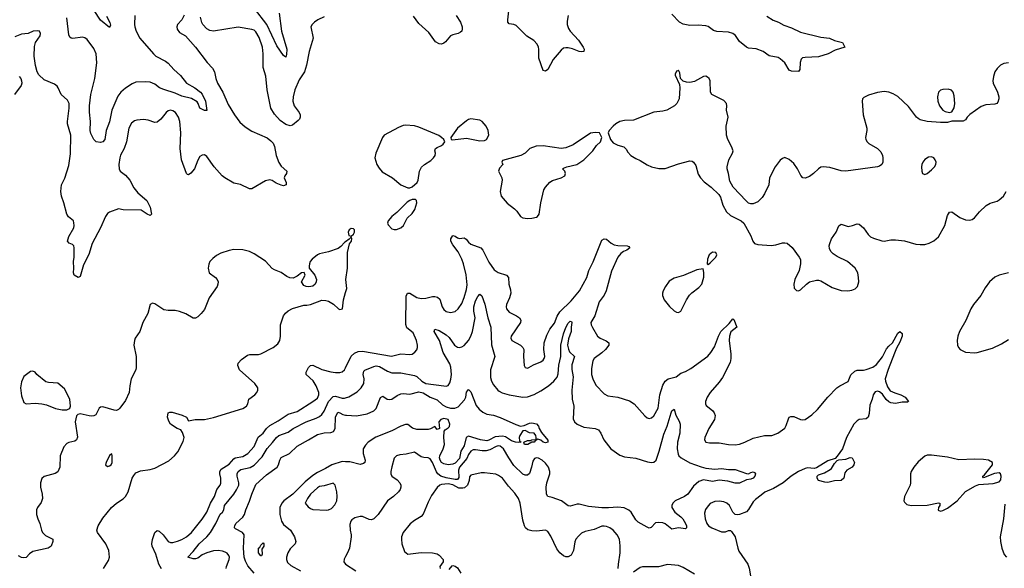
# Model space of a CAD drawing. Header units: inches. Extents: x 1682530 to 1839546, y 640742 to 791647.
# Tile 745 of 923: x 1817114 to 1825834, y 721933 to 726792. Entities that reach past the tile are written whole.
import ezdxf

# ---------------------------------------------------------------- set-up
doc = ezdxf.new("R2010")
doc.units = ezdxf.units.IN
doc.header["$MEASUREMENT"] = 0
doc.layers.add('B8712', color=7, linetype='Continuous')
doc.layers.add('B8722', color=7, linetype='Continuous')

msp = doc.modelspace()

# ---------------------------------------------------------------- linework, layer by layer
at = {"layer": 'B8712', "color": 5}
for points, elevation in [([(1817883.5, 726823.5), (1817913.1, 726766.9), (1817916.9, 726743.1), (1817910, 726724), (1817830, 726787.3), (1817774.1, 726874.1)], 540), ([(1819412, 726850), (1819433.8, 726690), (1819480.2, 726530), (1819477.2, 726482.8), (1819470, 726459.3), (1819450, 726474), (1819390, 726559.8), (1819302.6, 726750), (1819193.8, 726890)], 560), ([(1818570, 726833.2), (1818548.2, 726790), (1818512.4, 726750), (1818505, 726730), (1818508.3, 726708.3), (1818530, 726679.1), (1818581.6, 726650), (1818670, 726548), (1818773.8, 726413.8), (1818821.5, 726361.5), (1818838.7, 726330), (1818851.6, 726270), (1818865.5, 726230), (1818914, 726150), (1818961.3, 726041.3), (1819016.9, 725950), (1819064.1, 725884.1), (1819110, 725842.4), (1819170, 725806), (1819305.8, 725745.9), (1819339, 725719), (1819357.3, 725697.3), (1819370.5, 725670), (1819383.7, 725590), (1819410, 725527.3), (1819430, 725494.9), (1819478.4, 725450), (1819476.3, 725430), (1819462, 725410), (1819456, 725390), (1819473.4, 725350), (1819472.4, 725330), (1819450, 725322), (1819430, 725326), (1819385.6, 725345.6), (1819350, 725367.3), (1819327.7, 725372.3), (1819290, 725365.2), (1819170, 725293.2), (1819150, 725293.2), (1819070, 725333.6), (1819010, 725345.7), (1818929.6, 725390), (1818906.3, 725410), (1818836.9, 725490), (1818770, 725579.3), (1818750, 725594.5), (1818730, 725592.7), (1818710, 725579), (1818692.3, 725547.7), (1818663, 725470), (1818630, 725432.3), (1818610, 725417.2), (1818600.9, 725420.9), (1818590, 725428.7), (1818548.1, 725550), (1818534.8, 725650), (1818539.8, 725790), (1818532.8, 725890), (1818519.1, 725930), (1818493.3, 725970), (1818470, 725984.7), (1818450.5, 725989.5), (1818430, 725984.5), (1818410, 725969.3), (1818363, 725910), (1818330, 725883.6), (1818310, 725882.4), (1818250, 725903), (1818210, 725908.2), (1818150, 725902), (1818130, 725895.1), (1818104.7, 725875.3), (1818080.3, 725830), (1818060.3, 725710), (1818039, 725650), (1818007.9, 725592.1), (1818000.8, 725570), (1817993.1, 725510), (1817993.7, 725470), (1818003.1, 725450), (1818050, 725416.5), (1818090, 725372.2), (1818124, 725304), (1818159.5, 725259.5), (1818240.7, 725190), (1818270, 725132), (1818281, 725070), (1818270, 725059), (1818244, 725070), (1818190, 725105.2), (1818030, 725109.4), (1817990, 725118), (1817910, 725087.3), (1817890, 725074.5), (1817872.4, 725047.6), (1817830.2, 724950), (1817755.2, 724810), (1817726.9, 724713.1), (1817678.7, 724621.3), (1817650, 724517.2), (1817632.3, 724507.7), (1817596, 724530), (1817589.7, 724549.7), (1817594.3, 724590), (1817591.3, 724650), (1817596.3, 724690), (1817596.9, 724770), (1817591.8, 724790), (1817580.1, 724800.1), (1817551.5, 724811.5), (1817537, 724830), (1817547.9, 724872.1), (1817593.3, 724950), (1817596.9, 724970), (1817593.1, 724993.1), (1817589.2, 725010), (1817545.4, 725045.4), (1817530, 725068.7), (1817505.1, 725170), (1817484.7, 725230), (1817477.7, 725270), (1817484.7, 725330), (1817512.8, 725387.2), (1817550, 725500.7), (1817565, 725605), (1817567.6, 725770), (1817537.4, 725870), (1817535.8, 725890), (1817552.2, 726010), (1817551.1, 726051.1), (1817538, 726078), (1817479.6, 726130), (1817455.1, 726190), (1817444.2, 726204.2), (1817420.4, 726220.4), (1817330, 726258.9), (1817283.6, 726303.6), (1817267.1, 726330), (1817252.7, 726387.3), (1817243.1, 726470), (1817245.8, 726554.2), (1817254, 726590), (1817293.6, 726650), (1817298, 726670), (1817288, 726690), (1817270, 726693.6), (1817232, 726690), (1817190, 726669.4), (1817130, 726662.9), (1817070, 726640.7)], 580), ([(1818132.7, 726830), (1818130.4, 726750), (1818133.7, 726730), (1818144.2, 726690), (1818178, 726630), (1818297.4, 726490), (1818319.5, 726470), (1818404.6, 726424.6), (1818427.7, 726407.7), (1818478.9, 726350), (1818538.3, 726298.4), (1818590, 726229.1), (1818664.6, 726190), (1818714.3, 726150), (1818730, 726131.8), (1818758, 726070), (1818770, 725988), (1818750, 725987), (1818710, 726009.6), (1818695.3, 726050), (1818684.4, 726064.4), (1818635.2, 726095.2), (1818550, 726115.9), (1818490, 726140.6), (1818390, 726172.9), (1818352.2, 726190), (1818310, 726220.3), (1818270, 726237.6), (1818230, 726243.1), (1818141.8, 726238.2), (1818110, 726224.7), (1818050, 726185.4), (1818008.9, 726151.1), (1817984, 726116), (1817929.5, 725990), (1817910, 725887.8), (1817878.2, 725810), (1817868.4, 725730), (1817850.5, 725709.5), (1817830, 725704.2), (1817791.6, 725710), (1817770.9, 725730), (1817744.7, 725784.7), (1817738.7, 725810), (1817740.9, 725890), (1817731.8, 725971.8), (1817733.3, 726030), (1817744.5, 726130), (1817778.3, 726270), (1817796.5, 726410), (1817789.8, 726489.8), (1817770, 726537), (1817710, 726617), (1817690, 726631.8), (1817670, 726636.9), (1817584.9, 726624.9), (1817568.2, 726628.2), (1817558, 726638), (1817550, 726658), (1817530, 726808.7)], 560), ([(1819810, 726816.3), (1819754, 726790), (1819724.9, 726770), (1819704, 726750), (1819693.4, 726730), (1819712, 726630), (1819676, 726510), (1819654.4, 726390), (1819634.7, 726330), (1819590, 726259.6), (1819549.3, 726170.7), (1819536.1, 726110), (1819533.8, 726070), (1819544.4, 726030), (1819588.4, 725970), (1819597.6, 725950), (1819598.4, 725930), (1819590.4, 725910), (1819579.9, 725900.1), (1819530, 725859.3), (1819510, 725852.7), (1819470, 725865.2), (1819420.1, 725900.1), (1819370, 725956.3), (1819338.8, 726010), (1819305.3, 726170), (1819292.4, 726292.4), (1819269.8, 726370), (1819268.8, 726491.2), (1819262.9, 726550), (1819235, 726635), (1819205.6, 726685.6), (1819190, 726698.8), (1819170, 726706), (1819050, 726726.2), (1818831.2, 726691.2), (1818796.6, 726696.6), (1818770.8, 726710.8), (1818735.1, 726750), (1818726.5, 726766.5), (1818714.8, 726814.8)], 580), ([(1817108.2, 726290), (1817123.1, 726270), (1817130.3, 726250), (1817132, 726230), (1817127.2, 726210), (1817067.2, 726130)], 580), ([(1820000, 724825.9), (1819990, 724819), (1819958, 724782), (1819934.6, 724765.4), (1819850, 724736.9), (1819770, 724718.4), (1819751, 724710), (1819702.8, 724670), (1819687.3, 724650), (1819680.7, 724630), (1819676.3, 724610), (1819678, 724590), (1819727.3, 724530), (1819742.8, 724490), (1819740.7, 724470), (1819730, 724449), (1819710, 724433.2), (1819673.2, 724426.8), (1819650, 724429.3), (1819630, 724439), (1819609.2, 724470), (1819640.7, 724530), (1819633.4, 724553.4), (1819610, 724551.3), (1819570, 724519.5), (1819536.1, 724503.9), (1819505.4, 724505.4), (1819478.6, 724518.6), (1819430, 724553), (1819370, 724575.1), (1819350, 724587.6), (1819290, 724654), (1819190, 724719.6), (1819150, 724739.6), (1819090, 724753), (1819010, 724755.4), (1818970, 724748.2), (1818896.2, 724723.8), (1818857.6, 724702.4), (1818823.2, 724676.8), (1818798, 724650), (1818787.5, 724627.5), (1818781.6, 724590), (1818790.8, 724550), (1818847.8, 724507.7), (1818863.8, 724490), (1818870.4, 724470), (1818868.7, 724450), (1818861.3, 724430), (1818792.7, 724327.3), (1818750, 724226.3), (1818721.5, 724190), (1818690, 724161.1), (1818670, 724149.6), (1818650, 724149.6), (1818586.4, 724186.4), (1818530, 724208.2), (1818490, 724216.3), (1818430, 724216.3), (1818390, 724222.4), (1818310, 724275.1), (1818290, 724281.2), (1818270, 724268.7), (1818248.4, 724190), (1818205.3, 724110), (1818177.4, 724030), (1818137.6, 723970), (1818130.3, 723950), (1818123.7, 723910), (1818145.3, 723810), (1818146.5, 723710), (1818141.5, 723690), (1818101.1, 723610), (1818088.7, 723550), (1818083.2, 723490), (1818050, 723418.7), (1818001.5, 723350), (1817990, 723339.2), (1817970, 723330.9), (1817950, 723332.1), (1817850, 723362), (1817830, 723359.3), (1817818.8, 723350), (1817786.8, 723293.2), (1817770, 723284), (1817750, 723279.3), (1817730, 723282), (1817650, 723300.9), (1817630, 723296), (1817618, 723282), (1817606.3, 723230), (1817624.8, 723095.2), (1817617.6, 723070), (1817602.5, 723057.5), (1817550, 723046.2), (1817530, 723037.3), (1817504.7, 723010), (1817471.1, 722930), (1817470.2, 722830), (1817451.9, 722788.1), (1817426.5, 722773.5), (1817330, 722746), (1817310, 722729.3), (1817297, 722690), (1817296.5, 722650), (1817311.8, 722590), (1817314.9, 722550), (1817304.4, 722515.6), (1817270.3, 722470), (1817261.1, 722450), (1817261.7, 722410), (1817272.8, 722370), (1817293.4, 722330), (1817306.7, 722270), (1817315.3, 722250), (1817343.2, 722223.2), (1817406, 722190), (1817406, 722170), (1817391, 722130), (1817364.7, 722110), (1817230, 722083), (1817199.4, 722060.6), (1817170, 722029.5), (1817150, 722026.6), (1817129.4, 722029.4), (1817102.7, 722042.7)], 620), ([(1817856, 721930), (1817899.5, 722000.5), (1817909.8, 722030), (1817904.4, 722090), (1817876.8, 722150), (1817802.6, 722250), (1817797.2, 722270), (1817808.7, 722310), (1817850, 722377.4), (1817925.4, 722470), (1817971.1, 722508.9), (1818030, 722548.4), (1818051.6, 722570), (1818073.6, 722610), (1818111.1, 722730), (1818124, 722756), (1818142.5, 722777.5), (1818182.5, 722797.5), (1818270, 722808.4), (1818310, 722820.7), (1818434.3, 722885.7), (1818485.6, 722930), (1818515, 722964.9), (1818562.7, 723057.3), (1818571.3, 723090), (1818556.6, 723136.6), (1818540.4, 723160.4), (1818508.7, 723170), (1818449, 723210), (1818434.6, 723234.6), (1818422, 723270), (1818428, 723310), (1818444.7, 723315.3), (1818465.2, 723314.8), (1818552, 723290), (1818590.8, 723270), (1818610, 723238), (1818668.5, 723251.5), (1818750, 723252.2), (1818830, 723269.3), (1819090, 723347.4), (1819122.2, 723370), (1819134.2, 723390), (1819144.2, 723430), (1819195.6, 723470), (1819213.6, 723490), (1819222.4, 723510), (1819221.3, 723530), (1819195.8, 723570), (1819059.3, 723690), (1819045.3, 723730), (1819049.7, 723750), (1819078, 723782), (1819130, 723820.2), (1819152.9, 723827.1), (1819230, 723826.2), (1819250, 723833.4), (1819357.6, 723890), (1819398.8, 723921.2), (1819417.2, 723950), (1819425, 723990), (1819424, 724090), (1819449.8, 724170), (1819466.5, 724193.5), (1819490, 724213.8), (1819530, 724233.8), (1819630, 724264.9), (1819656.6, 724263.4), (1819690, 724268.4), (1819790, 724307), (1819825.8, 724305.9), (1819850, 724299.5), (1819892.9, 724272.9), (1819938, 724230), (1819950, 724225.5), (1819972.3, 724230), (1819981.6, 724310), (1820000, 724375.8)], 620), ([(1818368.7, 721928.7), (1818346.3, 721970), (1818318.7, 722058.7), (1818287.6, 722130), (1818284.8, 722150), (1818288.9, 722188.9), (1818310, 722250.7), (1818330, 722268.4), (1818350, 722262.6), (1818384, 722230), (1818430, 722170.3), (1818450, 722162.2), (1818470, 722162.2), (1818510, 722173.2), (1818550, 722187.5), (1818592.4, 722210), (1818634.8, 722250), (1818730, 722369.2), (1818771.1, 722430), (1818804.2, 722510), (1818839.4, 722570), (1818860.4, 722630), (1818888.4, 722670), (1818894.1, 722685.9), (1818895.3, 722730), (1818886, 722770), (1818887, 722790), (1818899.3, 722810), (1818970, 722854.8), (1819010, 722901.2), (1819022.6, 722910), (1819090, 722923.3), (1819135, 722950), (1819190, 723011.1), (1819226.1, 723093.9), (1819270.7, 723130), (1819300.2, 723170), (1819330, 723198.6), (1819401.9, 723238.1), (1819490, 723296.8), (1819570, 723321.5), (1819709.7, 723410), (1819750, 723440.8), (1819762.9, 723470), (1819761.7, 723490), (1819740.5, 723550), (1819711.9, 723591.9), (1819650.9, 723650), (1819649.7, 723670), (1819672.6, 723710), (1819690, 723728.8), (1819710, 723731.3), (1819790, 723695), (1819870, 723672.9), (1819910, 723665.8), (1819950, 723667.1), (1819970, 723673.1), (1819990.7, 723689.3), (1820000, 723708.5)], 580), ([(1818943.5, 721930), (1818946.4, 721950), (1818969.1, 722010), (1818970.6, 722030), (1818966.2, 722046.2), (1818950, 722066.2), (1818934.5, 722074.5), (1818910, 722084.1), (1818870, 722090.8), (1818830, 722086.3), (1818770, 722069.9), (1818728.7, 722051.3), (1818690, 722021.4), (1818670, 722015.3), (1818650, 722016.4), (1818602.7, 722030), (1818650, 722081.7), (1818702.5, 722150), (1818770, 722212), (1818802.5, 722250), (1818850.4, 722330), (1818889.2, 722410.8), (1818911.1, 722430), (1818923.1, 722450), (1818928.7, 722490), (1819010, 722589.2), (1819032.6, 722627.4), (1819053.2, 722670), (1819055, 722690), (1819039.2, 722750), (1819039.8, 722770), (1819048.1, 722790), (1819071.6, 722808.4), (1819153.8, 722826.1), (1819190, 722846.4), (1819261.2, 722918.8), (1819305, 722995), (1819354.1, 723045.9), (1819388.6, 723091.4), (1819410, 723108.4), (1819490, 723137.6), (1819536.4, 723170), (1819650, 723231.4), (1819738.3, 723261.7), (1819770, 723277.8), (1819790, 723296.1), (1819810, 723324.9), (1819850, 723411.1), (1819890, 723456), (1819910, 723458.6), (1819970, 723440.1), (1819990, 723438.7), (1820000, 723442.1)], 560), ([(1819189.1, 721890), (1819135.5, 721955.5), (1819115, 721995), (1819103.1, 722030), (1819096.7, 722110), (1819100.3, 722230), (1819088, 722250), (1819023.7, 722283.7), (1819017, 722290), (1819017, 722297), (1819017.6, 722310), (1819027.8, 722330), (1819090, 722384.9), (1819105.4, 722410), (1819115.8, 722450), (1819150, 722526), (1819168.5, 722590), (1819206.1, 722673.9), (1819299.3, 722760.7), (1819394.2, 722830), (1819406.6, 722850), (1819417, 722890), (1819430, 722914.9), (1819502, 722950), (1819570, 723015), (1819672.4, 723070), (1819750, 723118.2), (1819810, 723134), (1819870, 723135.9), (1819894.1, 723145.9), (1819907.5, 723172.5), (1819909.4, 723270.6), (1819930, 723314.6), (1819950, 723310.2), (1819975.2, 723295.2), (1820000, 723290.1)], 540), ([(1820000, 722876.9), (1819970, 722877.4), (1819878, 722850), (1819822.8, 722817.2), (1819750, 722782.7), (1819710, 722755.4), (1819641.8, 722698.2), (1819531.9, 722590), (1819453.9, 722530), (1819436.6, 722510), (1819418.8, 722470), (1819417.3, 722410), (1819432.2, 722350), (1819450, 722320.9), (1819511.4, 722270), (1819548, 722210), (1819560.8, 722170), (1819552.8, 722150), (1819510, 722105.3), (1819488.2, 722070), (1819477.5, 722030), (1819477.5, 722010), (1819485.5, 721985.5), (1819516.1, 721956.1), (1819600.4, 721910)], 540), ([(1820000, 722036.4), (1819987.1, 722012.9), (1819984.4, 721990), (1819998.4, 721970), (1820000, 721969)], 560)]:
    msp.add_lwpolyline(points, dxfattribs=dict(at, elevation=elevation))
for points, elevation in [([(1817230, 723678), (1817210, 723675.3), (1817150, 723631.8), (1817130, 723583.7), (1817121.2, 723530), (1817130, 723460.7), (1817150, 723401.3), (1817170, 723388.7), (1817250, 723395.3), (1817310, 723390.4), (1817350, 723379.5), (1817430, 723347.7), (1817490, 723335.8), (1817530, 723335.5), (1817550, 723344), (1817557.2, 723350), (1817563.7, 723370), (1817558.4, 723430), (1817510, 723522.7), (1817450, 723572.7), (1817370, 723578.4), (1817344.4, 723584.4), (1817264, 723650), (1817250, 723668.7)], 620), ([(1817930, 722946), (1817907.9, 722932.1), (1817879.1, 722870), (1817874.8, 722850), (1817890, 722834.8), (1817910, 722840.7), (1817924, 722850), (1817934, 722870), (1817934, 722930)], 640), ([(1819890, 722686.6), (1819810, 722662.6), (1819770, 722657.7), (1819750, 722646.6), (1819690.4, 722590), (1819662, 722550), (1819642, 722510), (1819670, 722477), (1819690, 722462), (1819710, 722454), (1819830, 722448.2), (1819850, 722450.4), (1819876.6, 722463.4), (1819904.7, 722495.2), (1819923, 722530), (1819926.6, 722570), (1819923, 722610), (1819907.8, 722667.8)], 560), ([(1819250, 722042), (1819228.4, 722070), (1819229.7, 722110), (1819241.2, 722118.8), (1819250, 722138), (1819270, 722158.8), (1819277.3, 722150), (1819274.9, 722130), (1819258, 722102), (1819261, 722059), (1819256, 722044)], 520)]:
    msp.add_lwpolyline(points, close=True, dxfattribs=dict(at, elevation=elevation))
at = {"layer": 'B8722', "color": 5}
for points, elevation in [([(1821971.7, 726828.3), (1821962, 726778), (1821962.3, 726750), (1821974.1, 726714.1), (1821988.9, 726690), (1822061.7, 726610), (1822103.8, 726550), (1822112.4, 726530), (1822110.7, 726510), (1822092.4, 726507.6), (1822070, 726511.5), (1822010, 726533.3), (1821970, 726541.7), (1821950, 726543.5), (1821930, 726538.7), (1821910, 726523.6), (1821839.4, 726440.6), (1821792, 726350), (1821770, 726337), (1821750, 726341.2), (1821710.8, 726450), (1821712.3, 726532.3), (1821709.7, 726550), (1821696.3, 726576.3), (1821666.5, 726606.5), (1821605.9, 726645.9), (1821510, 726739.6), (1821490, 726749.6), (1821450, 726756), (1821438, 726770), (1821435.6, 726790), (1821446.4, 726870)], 580), ([(1820978.5, 726830), (1821017.4, 726770), (1821032.4, 726730), (1821033, 726710), (1821028.3, 726691.7), (1821018.7, 726681.3), (1820998, 726670), (1820950, 726659.6), (1820930.3, 726649.7), (1820884.5, 726595.5), (1820870, 726584.2), (1820850, 726576.9), (1820830, 726577.7), (1820796.1, 726596.1), (1820737.9, 726677.9), (1820650, 726757.7), (1820602.3, 726822.3)], 580), ([(1823730, 726824.6), (1823787.2, 726787.2), (1823833.7, 726770), (1823882.8, 726742.8), (1823950, 726721.2), (1824030, 726681.5), (1824210, 726637.7), (1824284.7, 726630), (1824330, 726607.3), (1824402, 726590), (1824422, 726550), (1824336.7, 726523.3), (1824274.8, 726490), (1824190, 726464), (1824070, 726458.7), (1824046, 726454), (1824036.1, 726443.9), (1824025.7, 726414.3), (1824024, 726350), (1824010, 726333.2), (1823950, 726335.1), (1823930, 726346), (1823889.3, 726410), (1823850, 726445.2), (1823830, 726456), (1823752.7, 726472.7), (1823699, 726510), (1823635.1, 726535.1), (1823570, 726541.3), (1823550, 726547.8), (1823490, 726598.3), (1823452.6, 726652.6), (1823430, 726670.8), (1823390, 726681.7), (1823287.3, 726687.3), (1823258, 726698), (1823210, 726731.8), (1823190, 726737.2), (1823122.5, 726742.5), (1823050, 726739.9), (1822990, 726751.2), (1822956.1, 726770), (1822890, 726842.4)], 580), ([(1825870, 726408.8), (1825830, 726405.1), (1825801.3, 726390), (1825770, 726359.6), (1825750.3, 726330), (1825737.4, 726290), (1825733.4, 726250), (1825736.5, 726230), (1825775.3, 726150), (1825786.5, 726110), (1825786.5, 726090), (1825777.6, 726062.4), (1825769, 726051), (1825750, 726042.6), (1825670, 726037.7), (1825630, 726023.5), (1825528, 725952), (1825505.3, 725930), (1825490, 725906.6), (1825470, 725892), (1825370, 725893.2), (1825330, 725882.7), (1825270, 725882), (1825150, 725891.5), (1825090, 725904.2), (1825070, 725916.2), (1825057.6, 725930), (1824984.6, 726024.6), (1824890, 726111.5), (1824850, 726136.9), (1824810, 726151.5), (1824770, 726156.3), (1824710, 726148.2), (1824630, 726125.1), (1824590, 726102), (1824579.3, 726090), (1824574.4, 726070), (1824584.4, 725950), (1824615.6, 725830), (1824616.5, 725810), (1824604.7, 725750), (1824607.9, 725730), (1824618.9, 725710), (1824634.3, 725694.3), (1824710.4, 725650), (1824740.5, 725620.5), (1824755.3, 725590), (1824758.7, 725570), (1824757, 725530), (1824750, 725509.5), (1824730, 725494), (1824712, 725490), (1824430.7, 725450.7), (1824390, 725454), (1824290, 725482), (1824230, 725489.6), (1824210, 725484.5), (1824190, 725472.3), (1824144.9, 725430), (1824110, 725404.5), (1824070, 725389.3), (1824050, 725392.7), (1824031.3, 725411.3), (1824002.4, 725470), (1823970, 725517), (1823930, 725554.5), (1823890, 725572.3), (1823870, 725563.7), (1823850, 725547), (1823803.7, 725490), (1823756, 725390), (1823747.2, 725330), (1823710.3, 725250), (1823690, 725218), (1823650, 725177.6), (1823610, 725160.5), (1823590, 725161.1), (1823570, 725168.3), (1823547.7, 725187.7), (1823431.6, 725310), (1823402.3, 725362.3), (1823392.8, 725430), (1823379.7, 725470), (1823378.3, 725490), (1823395.1, 725550), (1823427.3, 725610), (1823431.6, 725630), (1823418.7, 725670), (1823385.6, 725730), (1823373.6, 725770), (1823369.6, 725850), (1823389.6, 725930), (1823374.7, 725990), (1823377.6, 726030), (1823374, 726050), (1823350, 726077), (1823243.7, 726130), (1823231.4, 726151.4), (1823229.7, 726250), (1823220.5, 726270), (1823204.4, 726284.4), (1823190, 726291.1), (1823170, 726289.7), (1823090, 726244.7), (1823050, 726236.9), (1823018.9, 726238.9), (1822989.1, 726249.1), (1822966, 726270), (1822960.4, 726320.4), (1822950, 726346), (1822942, 726338), (1822930, 726335.3), (1822918, 726310), (1822919.6, 726299.6), (1822957.3, 726217.3), (1822960.7, 726190), (1822953, 726090), (1822933.4, 726050), (1822914, 726030), (1822846, 725990), (1822810, 725982), (1822730, 725974.3), (1822550, 725902), (1822470, 725898.5), (1822430, 725889.7), (1822393, 725870), (1822370.5, 725850), (1822334.8, 725810), (1822324.7, 725790), (1822346, 725730), (1822370, 725702.8), (1822410, 725680.5), (1822464.9, 725664.9), (1822485.2, 725645.2), (1822499.3, 725619.3), (1822526.8, 725590), (1822570, 725563.8), (1822610, 725546.4), (1822670, 725506), (1822708.9, 725488.9), (1822775.6, 725475.6), (1822830, 725474), (1822950, 725516.5), (1823050, 725541.6), (1823070, 725539.1), (1823082.8, 725530), (1823101.3, 725501.3), (1823124.2, 725424.2), (1823143.1, 725390), (1823176.5, 725356.5), (1823239.1, 725310), (1823305.3, 725245.3), (1823321.3, 725221.3), (1823342.3, 725150), (1823372.9, 725090), (1823410, 725058), (1823502.8, 725010), (1823527.7, 724990), (1823590, 724878), (1823605.5, 724830), (1823620.7, 724810), (1823650, 724801.3), (1823770, 724793.4), (1823810, 724798.7), (1823870, 724816.5), (1823890, 724817), (1823910, 724812), (1823954, 724774), (1824017.8, 724690), (1824028.1, 724668.1), (1824028.1, 724630), (1824018.5, 724570), (1823977.6, 724490), (1823968.8, 724450), (1823972.7, 724412.7), (1823993.2, 724393.2), (1824010, 724390.6), (1824030, 724398), (1824082, 724450), (1824110, 724470.4), (1824170, 724486.3), (1824190, 724486), (1824210, 724479.5), (1824310, 724420.4), (1824390, 724392.2), (1824449.6, 724390.3), (1824484.4, 724395.6), (1824512.4, 724407.6), (1824534, 724430), (1824545.6, 724470), (1824544.2, 724510), (1824536.3, 724550), (1824513.3, 724590), (1824445.6, 724650), (1824354, 724694), (1824318.4, 724718.4), (1824298.2, 724738.2), (1824286.5, 724766.5), (1824284.2, 724790), (1824287.8, 724810), (1824303.8, 724850), (1824344, 724910), (1824370, 724966.8), (1824390, 724980.5), (1824450, 724961.3), (1824490, 724968.5), (1824530, 724983.8), (1824550, 724980.5), (1824587.3, 724947.3), (1824628.2, 724890), (1824650.2, 724870.2), (1824676.3, 724856.3), (1824750, 724833.1), (1824770, 724830.3), (1824830, 724842.7), (1824870, 724843.6), (1824950, 724833.4), (1825050, 724804.9), (1825090, 724799.5), (1825130, 724801.3), (1825170, 724813.4), (1825210, 724832.2), (1825250, 724867.7), (1825308.2, 724970), (1825330, 725058), (1825350, 725086), (1825370, 725090.7), (1825441.2, 725041.2), (1825490, 725020.4), (1825530, 725016.4), (1825550, 725023.8), (1825570, 725038.4), (1825615.8, 725090), (1825674.9, 725145.1), (1825710, 725167), (1825770, 725185.3), (1825790, 725196.4), (1825826, 725230), (1825849.7, 725270)], 620), ([(1820000, 723708.5), (1820050, 723811.3), (1820080.3, 723839.7), (1820110, 723854.5), (1820150, 723857.1), (1820406.8, 723813.2), (1820490, 723831), (1820570, 723825.8), (1820590, 723830.3), (1820613.5, 723846.5), (1820630.8, 723869.2), (1820636.4, 723890), (1820637.2, 723910), (1820628.7, 723950), (1820597.2, 724017.2), (1820543.6, 724063.6), (1820532.8, 724092.8), (1820536.5, 724343.5), (1820548.3, 724370), (1820570, 724370.2), (1820630, 724332.8), (1820670, 724323.6), (1820710, 724324.2), (1820770, 724341.1), (1820790, 724341.3), (1820814.6, 724334.6), (1820835.8, 724315.8), (1820855.3, 724250), (1820870, 724225.5), (1820890, 724207), (1820930, 724198), (1820970, 724208.9), (1820998, 724230), (1821030, 724279.3), (1821050, 724330.7), (1821070, 724401), (1821075.4, 724444.6), (1821068.9, 724531.1), (1821045.2, 724630), (1821029.9, 724670), (1820996.3, 724736.3), (1820950, 724796.8), (1820932.8, 724830), (1820932.8, 724850), (1820950, 724880.5), (1820970, 724874.9), (1820990, 724859.5), (1821010, 724854.9), (1821050, 724860.3), (1821068, 724848), (1821090, 724820.4), (1821110, 724804.2), (1821196.4, 724770), (1821216.5, 724750), (1821270, 724643.1), (1821316.7, 724576.7), (1821350, 724554.2), (1821423.8, 724530), (1821441.7, 724510), (1821445.5, 724450), (1821460, 724400), (1821462.3, 724370), (1821451.7, 724328.3), (1821425.3, 724270), (1821422, 724250), (1821426.5, 724230), (1821450, 724200.9), (1821512.7, 724170), (1821540.5, 724150), (1821553, 724130), (1821548.7, 724110), (1821465.5, 723990), (1821462.8, 723970), (1821472.7, 723950), (1821550.3, 723910.3), (1821570.6, 723890), (1821578, 723870), (1821574.9, 723810), (1821580.5, 723730), (1821590.5, 723710.5), (1821610, 723706), (1821624, 723710), (1821663.8, 723736.2), (1821730, 723763), (1821750, 723776.3), (1821759.6, 723790), (1821765.6, 723810), (1821756.3, 723870), (1821757.4, 723930), (1821781, 723999), (1821809, 724051), (1821850, 724104.4), (1821875, 724165), (1821896.9, 724203.1), (1821996.6, 724303.4), (1822072.8, 724390), (1822137.6, 724510), (1822155.8, 724570), (1822193.5, 724646.5), (1822270, 724838), (1822290, 724851.3), (1822310, 724847.3), (1822352, 724812), (1822378.2, 724798.2), (1822410, 724792.4), (1822494, 724790), (1822510, 724784.7), (1822517.3, 724770), (1822490.6, 724750), (1822461.8, 724738.2), (1822438.5, 724721.5), (1822412.6, 724687.4), (1822355.4, 724564.6), (1822309.2, 724390), (1822290, 724352.6), (1822246.8, 724293.2), (1822207, 724170), (1822173.3, 724110), (1822175.8, 724090), (1822185.9, 724065.9), (1822231.7, 723990), (1822254.4, 723970), (1822306.5, 723946.5), (1822330.3, 723930), (1822330.2, 723910), (1822300.8, 723870), (1822270, 723840.8), (1822202.3, 723790), (1822189.1, 723770), (1822177.8, 723702.2), (1822179.1, 723650), (1822190.2, 723610), (1822216.3, 723556.3), (1822290, 723478.4), (1822321.8, 723461.8), (1822410, 723447.7), (1822515.3, 723415.3), (1822555.5, 723390), (1822650, 723282.8), (1822670, 723266.8), (1822690, 723258.8), (1822710, 723264.9), (1822730, 723284.4), (1822769.8, 723350), (1822784.1, 723470), (1822810, 723556.3), (1822829.7, 723590), (1822858, 723610), (1822927, 723630), (1822970, 723660.8), (1823010, 723675.6), (1823057.9, 723702.1), (1823207.2, 723812.8), (1823236.1, 723843.9), (1823266.2, 723893.8), (1823301.6, 723990), (1823323.8, 724030), (1823397.7, 724102.3), (1823430, 724142.8), (1823437.5, 724137.5), (1823464.9, 724070), (1823412.3, 724027.7), (1823399, 723990), (1823396.8, 723950), (1823413.2, 723830), (1823412.9, 723790), (1823404.9, 723755.1), (1823338.5, 723621.5), (1823310, 723581.4), (1823228.2, 723490), (1823202.6, 723450), (1823186.9, 723410), (1823186.3, 723390), (1823194, 723374), (1823248.5, 723330), (1823263.7, 723310), (1823273, 723287), (1823266.7, 723250), (1823216.4, 723170), (1823182, 723090), (1823178.8, 723070), (1823192, 723050), (1823223.4, 723043.4), (1823310, 723043.1), (1823390, 723027.9), (1823450, 723026.2), (1823490, 723032.3), (1823537, 723050), (1823610, 723086.3), (1823710, 723109.2), (1823774, 723110), (1823827.3, 723130), (1823890, 723174.9), (1823903.1, 723196.9), (1823922.5, 723257.5), (1823930, 723270.4), (1823943.1, 723276.9), (1823970, 723278), (1824030, 723250.3), (1824050, 723247), (1824070, 723250.3), (1824130, 723292.7), (1824179.9, 723340.1), (1824270, 723448.7), (1824349.6, 723530), (1824376, 723550), (1824450, 723588.4), (1824474.9, 723645.1), (1824510, 723678.7), (1824530, 723688.9), (1824588.5, 723688.5), (1824610, 723693.9), (1824670, 723715.7), (1824701.7, 723738.3), (1824754.1, 723805.9), (1824790, 723876.9), (1824810, 723901.3), (1824843.6, 723930), (1824890, 724014.8), (1824910, 724030.7), (1824930, 724012), (1824930.3, 723990), (1824910, 723936), (1824878.7, 723881.3), (1824860.9, 723839.1), (1824805.5, 723694.5), (1824778.3, 723610), (1824781.2, 723590), (1824800, 723540), (1824824.5, 723504.5), (1824865.6, 723485.6), (1824917.1, 723470), (1824954.9, 723450), (1824984.7, 723410), (1824975.9, 723404.1), (1824930, 723405.7), (1824870, 723392.9), (1824830, 723398.2), (1824810, 723407.4), (1824787, 723427), (1824754, 723474), (1824730, 723496.8), (1824710, 723502.4), (1824690, 723496), (1824671.5, 723470), (1824663.6, 723430), (1824642.3, 723377.7), (1824636.3, 723303.7), (1824628, 723272), (1824610, 723257.4), (1824550, 723249.8), (1824530, 723238.2), (1824501.2, 723210), (1824436.9, 723090), (1824402.4, 722990), (1824355.2, 722924.8), (1824334.9, 722905.1), (1824270, 722885.8), (1824170, 722823.7), (1824150, 722816.8), (1824090, 722821.8), (1824070, 722818), (1824010, 722791.3), (1823946.7, 722750), (1823875.8, 722690), (1823790, 722640.4), (1823714.2, 722605.8), (1823679.4, 722580.6), (1823630, 722542), (1823610, 722520.5), (1823570, 722454), (1823550, 722433.6), (1823490, 722409.4), (1823470, 722406), (1823449.6, 722409.6), (1823430, 722429), (1823400.9, 722490), (1823376, 722510), (1823350, 722521.3), (1823310, 722528), (1823270, 722524.2), (1823230, 722505.6), (1823210, 722487.3), (1823187.1, 722452.9), (1823180.2, 722419.8), (1823184.7, 722370), (1823199.6, 722330), (1823215.3, 722310), (1823244.4, 722290), (1823330, 722257), (1823363.6, 722256.4), (1823390, 722267.3), (1823410, 722266.8), (1823419.3, 722259.3), (1823451.6, 722211.6), (1823472.7, 722110), (1823483.4, 722083.4), (1823562.3, 721970), (1823574.3, 721934.3), (1823586.6, 721866.6)], 580), ([(1820000, 724375.8), (1820009.6, 724410), (1820003.5, 724490), (1820016.3, 724590), (1820016.9, 724730), (1820034.5, 724805.5), (1820053.2, 724830), (1820055.3, 724855.3), (1820050, 724866), (1820032, 724848), (1820000, 724825.9)], 620), ([(1825870, 724549.8), (1825790, 724529.8), (1825750, 724512.8), (1825702.7, 724470), (1825663.7, 724416.3), (1825626.8, 724350), (1825562, 724270), (1825536.5, 724230), (1825492.4, 724127.6), (1825437, 724030), (1825423.7, 723990), (1825417.1, 723950), (1825420.7, 723910), (1825427.3, 723890), (1825442.8, 723870), (1825490, 723848.7), (1825570, 723841.7), (1825595.2, 723844.8), (1825730, 723882.4), (1825810, 723921.6), (1825870, 723959.5)], 620), ([(1820000, 723442.1), (1820028.3, 723451.7), (1820103.3, 723496.7), (1820138.4, 723530), (1820161, 723570), (1820165, 723610), (1820156.5, 723650), (1820161.6, 723678.4), (1820171.4, 723688.6), (1820250, 723721.1), (1820270, 723725), (1820299.5, 723719.5), (1820370, 723679.7), (1820410, 723664.5), (1820490, 723662.8), (1820610, 723641.5), (1820631.3, 723631.3), (1820675, 723590), (1820710, 723569.6), (1820871.1, 723548.9), (1820890, 723547.4), (1820910, 723552.7), (1820924.7, 723575.3), (1820933, 723607), (1820937.5, 723650), (1820933.5, 723713.5), (1820922.5, 723742.5), (1820863.9, 723843.9), (1820830.7, 723950.7), (1820785.4, 724030), (1820789.2, 724050), (1820830, 724038.6), (1820890, 724001.2), (1820916.4, 723976.4), (1820964.5, 723910), (1820990, 723891.9), (1821010, 723888.4), (1821030, 723894.5), (1821050, 723907.5), (1821088.2, 723950), (1821109.8, 723990), (1821123.9, 724030), (1821148.1, 724150), (1821135.2, 724210), (1821134.5, 724250), (1821150, 724303.1), (1821170, 724341.5), (1821190, 724361.3), (1821205.3, 724345.2), (1821233.7, 724273.7), (1821260.9, 724150), (1821285.1, 724070), (1821292.3, 723912.3), (1821321.1, 723810), (1821283, 723690), (1821282.2, 723622.2), (1821292.6, 723590), (1821310, 723559.3), (1821349.3, 723509.3), (1821361, 723501), (1821388.1, 723488.1), (1821450, 723469), (1821570, 723448.8), (1821610, 723450.3), (1821670, 723471.3), (1821730, 723504.8), (1821798.4, 723550), (1821844.8, 723590), (1821873.2, 723626.8), (1821883.5, 723656.5), (1821888.7, 723731.3), (1821905.3, 723810), (1821905, 723910), (1821930, 724010.4), (1821950, 724066.4), (1821970, 724103.8), (1821990, 724122), (1821999.9, 724119.9), (1822004, 724110), (1821997, 724070), (1821997.4, 724030), (1821974.7, 723965.3), (1821965.6, 723910), (1821972.9, 723872.9), (1821983.7, 723850), (1822027.9, 723810), (1822005, 723735), (1822005, 723695), (1822016.3, 723630), (1822002.7, 723510), (1822006.4, 723430), (1822020.3, 723370), (1822016.1, 723256.1), (1822028, 723230), (1822050, 723210.5), (1822110, 723182), (1822210, 723172.2), (1822238.9, 723158.9), (1822262, 723130), (1822288.2, 723070), (1822348.1, 722990), (1822430, 722933.5), (1822470, 722921.5), (1822570, 722907.4), (1822674.7, 722874.7), (1822710, 722868.6), (1822730, 722873.1), (1822750, 722891.7), (1822777.3, 722970), (1822819.3, 723120.7), (1822848.1, 723191.9), (1822883, 723310), (1822890, 723326.8), (1822910, 723342), (1822925.5, 723290), (1822955.6, 723235.6), (1822962.3, 723210), (1822959.7, 723130), (1822939.1, 723050), (1822936.8, 722990), (1822944.3, 722944.3), (1822951.2, 722930), (1822973.2, 722910), (1823048, 722868), (1823150, 722830.1), (1823190, 722820.6), (1823269.7, 722810.2), (1823330, 722815.8), (1823390, 722806.7), (1823450, 722807.4), (1823550, 722773.4), (1823570, 722770.7), (1823590, 722782), (1823610, 722786.8), (1823622, 722782), (1823630.4, 722770.4), (1823625.5, 722750), (1823610, 722729.8), (1823590, 722721.5), (1823550, 722715.1), (1823490, 722686.6), (1823450, 722685.7), (1823385.5, 722705.5), (1823310, 722713.3), (1823250, 722701.1), (1823170, 722716.9), (1823130, 722701), (1823080.1, 722659.9), (1823030, 722589.7), (1823000.5, 722570), (1822920.5, 722530), (1822899.3, 722510), (1822888.4, 722490), (1822890.4, 722470), (1822915.3, 722430), (1822968.7, 722390), (1822986, 722370), (1823010.4, 722329.6), (1823018.7, 722310), (1823020.7, 722290), (1823010, 722282), (1822950, 722292.3), (1822890, 722279.3), (1822830, 722326), (1822810, 722334.3), (1822770, 722339.7), (1822745.8, 722334.1), (1822706.6, 722293.4), (1822690, 722289.5), (1822670, 722295.8), (1822590, 722340.4), (1822570, 722361.1), (1822528.5, 722430), (1822508.5, 722448.5), (1822468.3, 722468.3), (1822410, 722475.7), (1822330, 722467.2), (1822268.6, 722468.6), (1822150, 722481), (1822070, 722501.1), (1822050, 722502), (1821990, 722484.2), (1821970, 722485.6), (1821911.7, 722531.7), (1821830, 722560.6), (1821789.8, 722569.8), (1821778.3, 722590), (1821777.6, 722650), (1821782, 722690), (1821807.7, 722770), (1821807.9, 722790), (1821797, 722830), (1821770, 722864.8), (1821740.8, 722890), (1821710, 722908.1), (1821690, 722911.2), (1821674.3, 722905.7), (1821657.4, 722882.6), (1821647.8, 722830), (1821627.7, 722772.3), (1821610, 722758.7), (1821590, 722758.4), (1821570, 722765.5), (1821490, 722843.8), (1821444.8, 722910), (1821398.4, 722990), (1821370, 723015.2), (1821350, 723018.6), (1821332.9, 723012.9), (1821277.7, 722982.3), (1821246.4, 722973.6), (1821210, 722972.5), (1821150, 722981.4), (1821130, 722980.8), (1821110, 722971.7), (1821090, 722941.6), (1821074.5, 722905.5), (1821009, 722830), (1821001.3, 722801.3), (1821003.7, 722736.3), (1820990, 722720.2), (1820970, 722719.4), (1820890, 722733.8), (1820843.7, 722750), (1820817.8, 722770), (1820806.5, 722786.5), (1820770, 722869.1), (1820750, 722902.3), (1820730, 722912.4), (1820693.5, 722913.5), (1820670, 722920.4), (1820610, 722960.7), (1820535.4, 722944.6), (1820481.2, 722938.8), (1820451.6, 722928.4), (1820431.5, 722908.5), (1820408.3, 722831.7), (1820400.2, 722790), (1820400.8, 722770), (1820410.3, 722750), (1820456.1, 722716.1), (1820480.4, 722690), (1820488.5, 722670), (1820490.3, 722650.3), (1820484.4, 722630), (1820470, 722609.5), (1820425.5, 722570), (1820370, 722529.6), (1820290, 722409.4), (1820250.3, 722369.7), (1820230, 722362.4), (1820210, 722364.2), (1820150.9, 722390.9), (1820130, 722393), (1820080.7, 722379.3), (1820056.7, 722363.3), (1820047.3, 722350), (1820038, 722322), (1820040.4, 722270), (1820050.4, 722230), (1820050.4, 722210), (1820033.4, 722110), (1820018.4, 722070), (1820000, 722036.4)], 560), ([(1820000, 723290.1), (1820008.4, 723288.4), (1820095.6, 723284.4), (1820190, 723299.7), (1820250, 723327.5), (1820270, 723348.2), (1820310, 723446), (1820330, 723458.4), (1820368.7, 723430), (1820390, 723426.5), (1820410, 723431.8), (1820457.4, 723462.6), (1820490, 723477.8), (1820510, 723480.6), (1820570, 723475.8), (1820650, 723496.6), (1820687.2, 723487.2), (1820748.9, 723448.9), (1820810, 723423.8), (1820859.4, 723379.4), (1820890, 723362.5), (1820930, 723350.1), (1820969, 723351), (1820997.2, 723362.8), (1821053.8, 723426.2), (1821064.2, 723450), (1821070, 723493), (1821090, 723518), (1821110, 723496), (1821155.6, 723375.6), (1821182.5, 723342.5), (1821214.3, 723314.3), (1821250, 723299.5), (1821310, 723288.2), (1821370, 723268.2), (1821506.4, 723206.4), (1821550, 723192.2), (1821582.9, 723197.1), (1821630, 723219.1), (1821650, 723220.7), (1821690, 723211), (1821710, 723191), (1821715.5, 723170), (1821734.2, 723134.2), (1821791, 723069), (1821791.3, 723050), (1821770, 723044), (1821750, 723048.7), (1821730, 723068), (1821703.6, 723076.4), (1821678, 723062), (1821671.1, 723048.9), (1821650, 723048.7), (1821614, 723030), (1821586, 723030), (1821578, 723050), (1821610, 723066), (1821636.4, 723063.6), (1821650, 723071), (1821687.3, 723072.7), (1821688.7, 723090), (1821684, 723110), (1821670, 723128.7), (1821630, 723133.2), (1821590, 723154), (1821570, 723149.2), (1821542, 723110), (1821536.3, 723090), (1821540.7, 723060.7), (1821554, 723050), (1821533.7, 723046.3), (1821504, 723050), (1821470, 723062), (1821416.9, 723096.9), (1821390, 723103.8), (1821323.7, 723096.3), (1821270, 723067), (1821250, 723063.1), (1821195.6, 723070), (1821090, 723102.3), (1821069.3, 723090.7), (1821050, 723016.4), (1821020.2, 722970), (1821010, 722905.6), (1820970, 722864.5), (1820950, 722855.5), (1820909.4, 722849.4), (1820870, 722857.7), (1820850, 722869), (1820836.3, 722890), (1820830.5, 722910), (1820834.1, 722930), (1820864.3, 722990), (1820875.3, 723030), (1820868.9, 723091.1), (1820871.7, 723148.3), (1820881, 723159), (1820910, 723176.4), (1820919.7, 723190), (1820922.6, 723210), (1820909.3, 723250), (1820870, 723258.3), (1820842.8, 723250), (1820826.8, 723230), (1820832, 723170), (1820810, 723162), (1820790, 723188), (1820752.3, 723167.7), (1820730, 723161.1), (1820630, 723162.5), (1820593.4, 723173.4), (1820550, 723207.6), (1820530, 723207.9), (1820490, 723192.9), (1820410, 723151.4), (1820266.7, 723093.3), (1820199, 723050), (1820175.6, 723024.4), (1820157, 722990), (1820156.6, 722950), (1820174.6, 722890), (1820170.4, 722870), (1820160, 722860.1), (1820130, 722852.4), (1820036.2, 722876.2), (1820000, 722876.9)], 540), ([(1822414.7, 721930), (1822416.1, 721970), (1822430.8, 722070.8), (1822432.6, 722132.6), (1822427.1, 722190), (1822406.3, 722230), (1822370, 722269.6), (1822339.5, 722290), (1822310, 722302.6), (1822290, 722306.9), (1822270, 722305.1), (1822202.3, 722277.7), (1822120.5, 722259.5), (1822090, 722243.5), (1822061.7, 722218.3), (1822040.3, 722190), (1822031.4, 722168.6), (1822018, 722090), (1821998, 722050), (1821970, 722034), (1821950, 722035.1), (1821930, 722042.4), (1821897.6, 722070), (1821870, 722104.5), (1821818.7, 722218.7), (1821790, 722259.3), (1821769.6, 722269.6), (1821690, 722261.3), (1821650, 722263.5), (1821614.7, 722274.8), (1821594.5, 722290), (1821584.2, 722310), (1821570, 722359), (1821547.6, 722510), (1821532.8, 722550), (1821498.3, 722598.3), (1821441.7, 722661.7), (1821390, 722729.8), (1821355, 722755), (1821330, 722765.8), (1821230, 722778.2), (1821202.2, 722777.8), (1821110, 722758.9), (1821096.2, 722743.8), (1821094.8, 722710), (1821081, 722670), (1821053.6, 722646.4), (1821037.9, 722642.1), (1821004, 722644), (1820950, 722671), (1820910, 722681.4), (1820850, 722676.5), (1820834.4, 722670), (1820810, 722649.6), (1820761.1, 722578.9), (1820730, 722519.5), (1820688, 722412), (1820669.4, 722390.6), (1820610, 722356.4), (1820572.7, 722327.3), (1820510.4, 722250), (1820494.4, 722210), (1820494, 722190), (1820499.5, 722150), (1820521.6, 722081.6), (1820550, 722057.3), (1820670, 722074), (1820770.3, 722070.3), (1820810, 722060.4), (1820830, 722050.5), (1820864, 722010), (1820862.8, 721990), (1820834.8, 721950), (1820838.8, 721930)], 580), ([(1825837.7, 722502.3), (1825827.2, 722370), (1825798.9, 722210), (1825800.3, 722170), (1825813.4, 722110), (1825834.1, 722054.1), (1825853.4, 722030)], 620), ([(1820000, 721969), (1820090.5, 721910)], 560), ([(1820916.6, 721923.4), (1820944.7, 721955.3), (1820950, 721958), (1820970, 721952), (1820990, 721938), (1821020.7, 721890)], 580), ([(1823090, 721881.7), (1822990, 721940.4), (1822950, 721957.2), (1822850, 721965.1), (1822770, 721944.8), (1822630, 721945.1), (1822610, 721939.8), (1822550, 721899.1)], 580)]:
    msp.add_lwpolyline(points, dxfattribs=dict(at, elevation=elevation))
for points, elevation in [([(1825336.4, 726176.4), (1825290, 726175.4), (1825270, 726167.6), (1825250.3, 726149.7), (1825241.1, 726110), (1825246, 726070), (1825259.5, 726030), (1825290, 725990.5), (1825310, 725979.3), (1825350, 725970.5), (1825370, 725977.3), (1825389.7, 726010.3), (1825395.6, 726050), (1825390, 726118), (1825381.6, 726150), (1825366.6, 726166.6)], 620), ([(1821110, 725913.2), (1821090, 725909), (1821070, 725897.2), (1820991, 725830), (1820932, 725750), (1820934, 725730), (1820946.8, 725726.8), (1821070, 725743), (1821190, 725719.1), (1821230, 725721), (1821249.2, 725730.8), (1821269, 725770), (1821262.7, 725810), (1821246, 725850), (1821210, 725889.2), (1821190, 725901.2)], 620), ([(1820530, 725858), (1820510, 725855.1), (1820470, 725838.4), (1820342.8, 725770), (1820327.7, 725750), (1820267, 725610), (1820260.3, 725570), (1820275.3, 725510), (1820296.1, 725476.1), (1820325.4, 725445.4), (1820416.4, 725390), (1820490, 725328), (1820550, 725302.8), (1820570, 725302), (1820590, 725310.6), (1820633, 725350), (1820642.4, 725370), (1820653.5, 725450), (1820673.2, 725486.8), (1820697.6, 725510), (1820753.8, 725546.2), (1820778, 725570), (1820794.3, 725590), (1820796.3, 725610), (1820791.8, 725630), (1820797, 725650), (1820810, 725661.6), (1820850, 725677.3), (1820865.2, 725690), (1820878, 725710), (1820868.7, 725730), (1820849, 725750), (1820825.4, 725765.4), (1820650, 725841.3), (1820610, 725853.3)], 620), ([(1822210, 725794), (1822170, 725786), (1822015.6, 725684.4), (1821950, 725655.8), (1821908.8, 725651.2), (1821750, 725676.1), (1821688.9, 725671.1), (1821631.3, 725650), (1821591, 725610), (1821552, 725590), (1821390, 725546), (1821384.7, 725530), (1821391.3, 725510), (1821363.1, 725476.9), (1821353, 725450), (1821384, 725390), (1821387.7, 725370), (1821368, 725270), (1821379.1, 725230), (1821430, 725168), (1821496.9, 725116.9), (1821516.5, 725096.5), (1821550, 725048), (1821570, 725038.4), (1821610, 725032.2), (1821650, 725034.4), (1821690, 725044.4), (1821701.2, 725050), (1821714.5, 725070), (1821728.2, 725170), (1821755.9, 725284.1), (1821769.7, 725310), (1821810, 725354.4), (1821833.6, 725366.4), (1821910, 725390.3), (1821940.7, 725410), (1821947.3, 725430), (1821942, 725450), (1821920.9, 725470), (1821930, 725478), (1821959, 725490), (1822049.3, 725510), (1822109.6, 725550), (1822189.3, 725630), (1822223, 725677), (1822257.2, 725710), (1822269, 725750), (1822249, 725789)], 620), ([(1825190, 725578), (1825164.1, 725575.9), (1825130, 725552.7), (1825114, 725530), (1825104, 725510), (1825100.7, 725490), (1825102.8, 725450), (1825110.9, 725430.9), (1825130, 725421), (1825150, 725430.8), (1825190, 725462), (1825215.1, 725490), (1825226.6, 725510), (1825229.3, 725530), (1825222.7, 725550), (1825208.7, 725570)], 640), ([(1820590, 725199.7), (1820567.9, 725192.1), (1820544.2, 725175.8), (1820454.6, 725085.4), (1820410.3, 725049.7), (1820378, 725010), (1820370.7, 724990), (1820375.9, 724975.9), (1820410, 724940.5), (1820430, 724932.7), (1820450, 724932.4), (1820490, 724947.2), (1820512.8, 724970), (1820545.4, 725034.6), (1820590, 725076.3), (1820613.6, 725110), (1820631.5, 725170), (1820629.3, 725190), (1820618.6, 725198.6)], 620), ([(1820050, 724941.2), (1820031.3, 724930), (1820024, 724910), (1820030, 724882), (1820050, 724874), (1820070, 724892), (1820079, 724910), (1820079, 724930), (1820070, 724939)], 620), ([(1823250, 724732.3), (1823221, 724710), (1823206, 724670), (1823202, 724630), (1823210, 724624.7), (1823230, 724638), (1823279, 724690), (1823288.7, 724710), (1823278, 724730)], 620), ([(1823166, 724586), (1823110, 724575.1), (1822992.5, 724527.5), (1822910, 724504), (1822865.3, 724474.7), (1822832, 724430), (1822812.7, 724390), (1822808, 724370), (1822808.1, 724348.1), (1822823, 724310), (1822870, 724250.7), (1822910, 724214.8), (1822930, 724202.8), (1822950, 724198.8), (1822970, 724211), (1823019.7, 724310), (1823046.7, 724353.3), (1823066, 724374), (1823130, 724418.9), (1823155.1, 724450), (1823172.7, 724512.7), (1823173.6, 724553.6)], 620), ([(1824270, 722693), (1824245.1, 722694.9), (1824188.7, 722710), (1824176, 722730), (1824177.4, 722750), (1824190, 722759.6), (1824241.8, 722778.2), (1824291.1, 722808.9), (1824302.2, 722817.8), (1824330, 722860.7), (1824353.8, 722886.2), (1824367.5, 722892.5), (1824430, 722899.6), (1824470, 722913.6), (1824486, 722910), (1824506.7, 722870), (1824501.1, 722850), (1824485.5, 722830), (1824438.6, 722801.5), (1824422, 722778), (1824412.9, 722730), (1824390, 722709.9), (1824330, 722706.6)], 580), ([(1825190, 722935.4), (1825150, 722934.3), (1825130, 722927.3), (1825070, 722874.7), (1825031.8, 722830), (1825010.3, 722790), (1825004.6, 722770), (1825004.6, 722690), (1824999.5, 722670), (1824950.4, 722570), (1824945.5, 722530), (1824950, 722518), (1824970, 722497.3), (1825010.4, 722490.4), (1825150, 722492.4), (1825252.5, 722512.5), (1825262, 722510), (1825262.8, 722490), (1825251, 722470), (1825247.9, 722447.9), (1825270, 722438.8), (1825290, 722444.9), (1825330, 722465.5), (1825417.2, 722530), (1825490, 722612.7), (1825578, 722662), (1825610, 722674.8), (1825736.3, 722683.7), (1825790, 722698.8), (1825802.5, 722717.5), (1825807.3, 722750), (1825800.9, 722770), (1825790, 722777.6), (1825746.7, 722773.3), (1825650, 722735.3), (1825643.2, 722743.2), (1825643.7, 722750), (1825658, 722762), (1825728.2, 722850), (1825730, 722871.3), (1825694, 722890), (1825650, 722897.7), (1825570, 722899.7), (1825430, 722893.6), (1825330, 722916.4)], 620)]:
    msp.add_lwpolyline(points, close=True, dxfattribs=dict(at, elevation=elevation))

doc.saveas('drawing.dxf')
